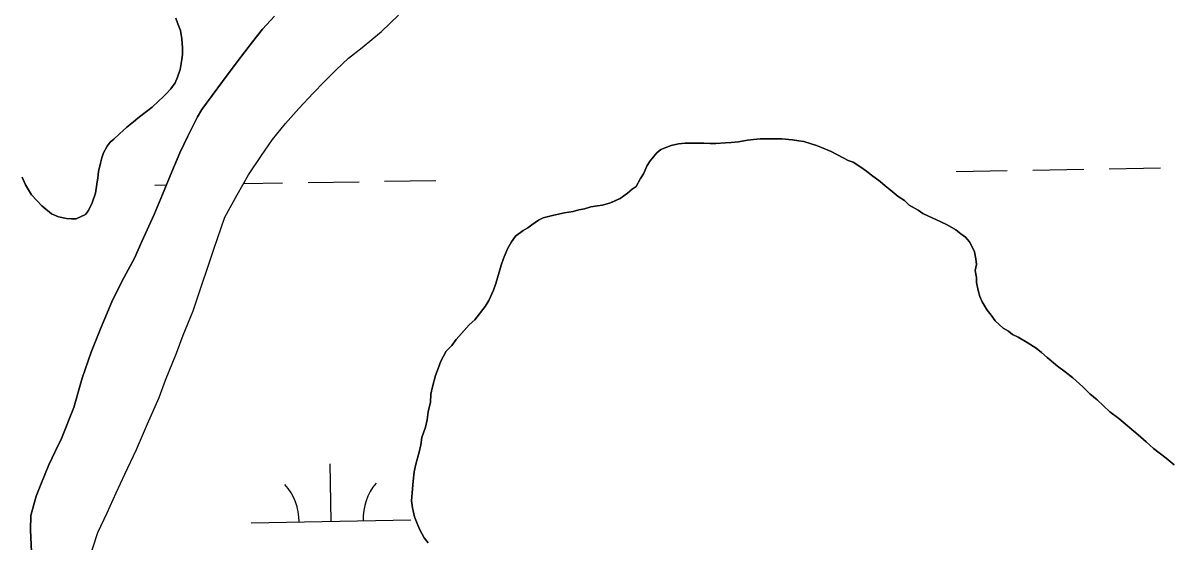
# Model space of a CAD drawing. Extents: x 3887375 to 3925618, y 296674 to 322633.
# Drawn here: x 3908489 to 3909209, y 306119 to 306444 of the extents above; entities that cross this region are included whole.
import ezdxf

# ---------------------------------------------------------------- set-up
doc = ezdxf.new("R2010")
doc.units = 0
doc.layers.add('V-TOPO-SHOR', color=7, linetype='Continuous')
doc.layers.add('V-WETL-SWMP', color=7, linetype='Continuous')

msp = doc.modelspace()

# ---------------------------------------------------------------- linework, layer by layer
at = {"layer": 'V-TOPO-SHOR'}
for points in [[(3908584.89, 306446.99), (3908586.15, 306443.45), (3908587.77, 306439.18), (3908588.68, 306434.03), (3908589.06, 306428.35), (3908589.07, 306424.08), (3908588.55, 306421.06), (3908587.51, 306414.83), (3908585.93, 306409.85), (3908584.35, 306406.47), (3908581.7, 306402.55), (3908579.05, 306399.69), (3908576.75, 306397.37), (3908574.27, 306395.05), (3908570.02, 306391.12), (3908567.36, 306388.98), (3908564.88, 306387.19), (3908560.98, 306384.16), (3908558.33, 306381.83), (3908554.25, 306378.62), (3908551.77, 306376.48), (3908549.47, 306374.33), (3908546.11, 306371.12), (3908543.81, 306369.15), (3908541.86, 306366.66), (3908539.57, 306362.56), (3908538.52, 306359.36), (3908537.64, 306355.98), (3908536.42, 306350.82), (3908535.9, 306346.73), (3908535.39, 306342.82), (3908534.52, 306337.3), (3908532.41, 306331.07), (3908530.12, 306326.44), (3908528.18, 306323.77), (3908522.5, 306321.08), (3908519.48, 306321.07), (3908516.28, 306321.23), (3908511.3, 306322.28), (3908507.03, 306324.21), (3908500.96, 306329.34), (3908497.75, 306332.71), (3908494.54, 306336.25), (3908490.78, 306342.45), (3908488.63, 306347.24)], [(3908494.41, 306112.21), (3908493.82, 306126.25), (3908493.96, 306135.14), (3908497.46, 306147.23), (3908500.63, 306155.6), (3908505.38, 306167), (3908509.43, 306175.72), (3908513.31, 306183.38), (3908520.87, 306202.79), (3908526.12, 306221.29), (3908531.92, 306237.49), (3908537.73, 306252.26), (3908544.76, 306269), (3908551.11, 306281.82), (3908559.04, 306296.43), (3908563.62, 306306.93), (3908571.37, 306323.85), (3908576.47, 306336.31), (3908582.28, 306350.55), (3908587.38, 306362.48), (3908592.31, 306372.99), (3908598.48, 306385.1), (3908601.13, 306389.73), (3908614.03, 306407.2), (3908623.22, 306419.5), (3908632.76, 306431.98), (3908639.13, 306440.01), (3908646.56, 306448.22)], [(3908530.33, 306107.2), (3908535.95, 306124.47), (3908541.76, 306136.75), (3908547.57, 306149.4), (3908552.86, 306160.97), (3908560.26, 306176.46), (3908567.12, 306192.66), (3908574.34, 306209.04), (3908578.38, 306220.08), (3908585.24, 306236.99), (3908589.46, 306248.21), (3908595.61, 306263.52), (3908600.53, 306277.94), (3908605.27, 306291.99), (3908608.6, 306302.14), (3908615.63, 306322.07), (3908623.21, 306336.15), (3908630.45, 306348.62), (3908638.57, 306360.91), (3908645.46, 306370.9), (3908653.59, 306380.89), (3908661.91, 306390.34), (3908670.93, 306399.97), (3908677.66, 306406.93), (3908685.27, 306414.6), (3908693.06, 306421.75), (3908701.56, 306428.54), (3908713.6, 306438.54), (3908724.4, 306448.9)], [(3908742.84, 306118.05), (3908740.34, 306121.23), (3908737.47, 306126.55), (3908736.04, 306130.1), (3908734.24, 306134.36), (3908733.15, 306140.04), (3908732.42, 306144.31), (3908732.76, 306149.28), (3908733.44, 306156.75), (3908734.13, 306162.44), (3908735.17, 306167.42), (3908737.27, 306174.89), (3908738.32, 306179.52), (3908739.01, 306184.14), (3908741.12, 306190.55), (3908742.16, 306195.17), (3908742.85, 306200.15), (3908744.25, 306206.2), (3908744.58, 306211.18), (3908745.63, 306215.8), (3908747.38, 306222.92), (3908749.14, 306227.19), (3908750.9, 306231.82), (3908754.07, 306238.23), (3908757.61, 306241.8), (3908760.43, 306245.37), (3908765.39, 306251.07), (3908768.57, 306254.64), (3908772.11, 306257.85), (3908778.48, 306266.06), (3908780.95, 306269.98), (3908783.76, 306276.39), (3908785.17, 306280.66), (3908787.27, 306287.78), (3908788.67, 306292.05), (3908790.08, 306296.32), (3908792.54, 306302.37), (3908795.01, 306306.65), (3908797.48, 306310.21), (3908802.45, 306313.79), (3908805.28, 306315.58), (3908807.76, 306317.36), (3908812.02, 306320.23), (3908814.85, 306321.66), (3908821.6, 306323.47), (3908828.35, 306324.91), (3908833.68, 306325.65), (3908837.22, 306326.73), (3908840.77, 306327.45), (3908844.68, 306328.54), (3908848.95, 306329.27), (3908852.14, 306329.64), (3908857.11, 306331.08), (3908860.31, 306332.51), (3908863.14, 306333.95), (3908867.75, 306337.16), (3908870.58, 306339.66), (3908873.06, 306341.45), (3908875.89, 306346.44), (3908877.65, 306349.29), (3908880.12, 306354.63), (3908881.88, 306357.48), (3908886.13, 306362.48), (3908888.6, 306364.62), (3908894.99, 306367.14), (3908899.61, 306368.22), (3908903.87, 306368.6), (3908909.92, 306368.62), (3908915.6, 306368.64), (3908919.51, 306368.31), (3908923.07, 306368.32), (3908929.11, 306368.7), (3908932.66, 306369.07), (3908937.28, 306369.45), (3908942.96, 306370.54), (3908946.52, 306370.91), (3908950.78, 306371.28), (3908956.11, 306371.3), (3908960.02, 306371.32), (3908964.29, 306371.34), (3908971.04, 306370.66), (3908974.95, 306369.96), (3908978.16, 306369.62), (3908982.78, 306368.22), (3908985.98, 306367.16), (3908989.19, 306365.75), (3908995.24, 306363.29), (3909002.73, 306359.41), (3909005.93, 306357.65), (3909009.13, 306356.6), (3909013.77, 306353.42), (3909017.33, 306350.94), (3909020.54, 306348.47), (3909025.89, 306344.58), (3909029.1, 306341.75), (3909032.31, 306339.28)], [(3909032.31, 306339.28), (3909037.3, 306335.03), (3909041.22, 306332.56), (3909044.08, 306329.73), (3909049.78, 306326.55), (3909052.63, 306324.43), (3909055.84, 306323.03), (3909061.18, 306320.56), (3909064.03, 306319.15), (3909067.95, 306317.39), (3909073.29, 306314.21), (3909076.5, 306311.74), (3909079.35, 306309.62), (3909081.85, 306306.78), (3909083.64, 306303.59), (3909085.08, 306300.4), (3909085.81, 306296.14), (3909086.18, 306292.58), (3909085.48, 306288.67), (3909086.21, 306284.41), (3909086.22, 306281.21), (3909087.31, 306276.24), (3909088.4, 306272.33), (3909089.83, 306269.14), (3909093.05, 306263.82), (3909095.55, 306260.63), (3909098.06, 306257.09), (3909103.05, 306252.49), (3909106.26, 306250.73), (3909108.75, 306248.6), (3909112.31, 306246.84), (3909118.02, 306243.67), (3909123.72, 306240.14), (3909126.93, 306237.31), (3909130.5, 306234.12), (3909136.92, 306228.82), (3909141.91, 306225.28), (3909146.54, 306221.39), (3909152.97, 306215.73), (3909157.25, 306211.48), (3909161.89, 306207.6), (3909169.74, 306200.16), (3909175.44, 306195.92), (3909180.79, 306191.32), (3909187.57, 306185.66), (3909192.56, 306181.42), (3909197.2, 306177.17), (3909205.05, 306171.16), (3909210.04, 306166.92)]]:
    msp.add_lwpolyline(points, dxfattribs=at)
at = {"layer": 'V-WETL-SWMP'}
for p, q in [((3909073.48, 306350.84), (3909105.48, 306351.39)), ((3909121.47, 306351.66), (3909153.47, 306352.21)), ((3909169.47, 306352.48), (3909201.46, 306353.03)), ((3908571.65, 306342.22), (3908578.93, 306342.35)), ((3908627.29, 306343.18), (3908651.63, 306343.6)), ((3908667.63, 306343.87), (3908699.63, 306344.42)), ((3908715.62, 306344.69), (3908747.62, 306345.24)), ((3908682.12, 306131.48), (3908681.51, 306167.48)), ((3908632.13, 306130.63), (3908732.12, 306132.34))]:
    msp.add_line(p, q, dxfattribs=at)
for points in [[(3908488.63, 306347.24), (3908490.78, 306342.45), (3908494.54, 306336.25), (3908497.75, 306332.71), (3908500.96, 306329.34), (3908507.03, 306324.21), (3908511.3, 306322.28), (3908516.28, 306321.23), (3908519.48, 306321.07), (3908522.5, 306321.08), (3908528.18, 306323.77), (3908530.12, 306326.44), (3908532.41, 306331.07), (3908534.52, 306337.3), (3908535.39, 306342.82), (3908535.9, 306346.73), (3908536.42, 306350.82), (3908537.64, 306355.98), (3908538.52, 306359.36), (3908539.57, 306362.56), (3908541.86, 306366.66), (3908543.81, 306369.15), (3908546.11, 306371.12), (3908549.47, 306374.33), (3908551.77, 306376.48), (3908554.25, 306378.62), (3908558.33, 306381.83), (3908560.98, 306384.16), (3908564.88, 306387.19), (3908567.36, 306388.98), (3908570.02, 306391.12), (3908574.27, 306395.05), (3908576.75, 306397.37), (3908579.05, 306399.69), (3908581.7, 306402.55), (3908584.35, 306406.47), (3908585.94, 306409.85), (3908587.51, 306414.84), (3908588.55, 306421.06), (3908589.08, 306424.08), (3908589.06, 306428.35), (3908588.68, 306434.04), (3908587.77, 306439.18), (3908586.15, 306443.44), (3908584.89, 306446.99)], [(3908646.56, 306448.22), (3908639.13, 306440.01), (3908632.77, 306431.98), (3908623.22, 306419.5), (3908614.03, 306407.2), (3908601.13, 306389.73), (3908598.48, 306385.1), (3908592.31, 306372.99), (3908587.38, 306362.48), (3908582.28, 306350.55), (3908576.47, 306336.31), (3908571.37, 306323.85), (3908563.62, 306306.93), (3908559.04, 306296.43), (3908551.11, 306281.82), (3908544.76, 306269), (3908537.72, 306252.26), (3908531.92, 306237.49), (3908526.12, 306221.29), (3908520.87, 306202.78), (3908513.31, 306183.38), (3908509.43, 306175.72), (3908505.38, 306167), (3908500.63, 306155.6), (3908497.46, 306147.23), (3908493.96, 306135.14), (3908493.82, 306126.25), (3908494.41, 306112.21)], [(3908605.27, 306292), (3908608.6, 306302.14), (3908615.63, 306322.08), (3908623.21, 306336.15), (3908630.45, 306348.62), (3908638.57, 306360.91), (3908645.46, 306370.9), (3908653.59, 306380.88), (3908661.91, 306390.34), (3908670.93, 306399.97), (3908677.66, 306406.93), (3908685.27, 306414.61), (3908693.06, 306421.75), (3908701.56, 306428.54), (3908713.6, 306438.54), (3908724.4, 306448.89)], [(3909089.83, 306269.14), (3909088.39, 306272.33), (3909087.31, 306276.24), (3909086.22, 306281.21), (3909086.21, 306284.41), (3909085.48, 306288.67), (3909086.18, 306292.58), (3909085.81, 306296.14), (3909085.08, 306300.4), (3909083.64, 306303.59), (3909081.85, 306306.78), (3909079.35, 306309.62), (3909076.5, 306311.74), (3909073.29, 306314.21), (3909067.95, 306317.39), (3909064.03, 306319.15), (3909061.18, 306320.56), (3909055.84, 306323.02), (3909052.63, 306324.43), (3909049.78, 306326.55), (3909044.08, 306329.73), (3909041.22, 306332.56), (3909037.3, 306335.03), (3909032.31, 306339.28), (3909029.1, 306341.75), (3909025.89, 306344.58), (3909020.54, 306348.47), (3909017.33, 306350.94), (3909013.77, 306353.42), (3909009.13, 306356.6), (3909005.93, 306357.65), (3909002.72, 306359.41), (3908995.24, 306363.29), (3908989.19, 306365.75), (3908985.98, 306367.16), (3908982.78, 306368.22), (3908978.16, 306369.62), (3908974.96, 306369.96), (3908971.04, 306370.65), (3908964.29, 306371.34), (3908960.02, 306371.32), (3908956.11, 306371.3), (3908950.78, 306371.28), (3908946.52, 306370.91), (3908942.96, 306370.54), (3908937.28, 306369.45), (3908932.66, 306369.07), (3908929.11, 306368.7), (3908923.07, 306368.32), (3908919.51, 306368.3), (3908915.6, 306368.64), (3908909.92, 306368.62), (3908903.87, 306368.6), (3908899.61, 306368.22), (3908894.99, 306367.14), (3908888.6, 306364.62), (3908886.13, 306362.48), (3908881.88, 306357.48), (3908880.12, 306354.63), (3908877.65, 306349.29), (3908875.89, 306346.44), (3908873.06, 306341.45), (3908870.58, 306339.66), (3908867.75, 306337.16), (3908863.14, 306333.95), (3908860.3, 306332.51), (3908857.11, 306331.08), (3908852.14, 306329.64), (3908848.94, 306329.27), (3908844.68, 306328.54), (3908840.78, 306327.46), (3908837.23, 306326.73), (3908833.68, 306325.65), (3908828.35, 306324.91), (3908821.6, 306323.47), (3908814.85, 306321.66), (3908812.02, 306320.23), (3908807.76, 306317.36), (3908805.28, 306315.58), (3908802.45, 306313.79), (3908797.48, 306310.21), (3908795.01, 306306.65), (3908792.54, 306302.37), (3908790.08, 306296.32), (3908788.68, 306292.05), (3908787.27, 306287.78), (3908785.17, 306280.66), (3908783.76, 306276.39), (3908780.95, 306269.98), (3908778.48, 306266.06), (3908772.11, 306257.86), (3908768.57, 306254.64), (3908765.39, 306251.08), (3908760.44, 306245.37), (3908757.61, 306241.8), (3908754.07, 306238.23), (3908750.9, 306231.82), (3908749.14, 306227.19), (3908747.38, 306222.92), (3908745.63, 306215.8), (3908744.58, 306211.18)], [(3908530.33, 306107.2), (3908535.95, 306124.47), (3908541.76, 306136.75), (3908547.57, 306149.4), (3908552.86, 306160.97), (3908560.26, 306176.46), (3908567.12, 306192.66), (3908574.34, 306209.05), (3908578.38, 306220.08), (3908585.24, 306236.99), (3908589.46, 306248.21), (3908595.61, 306263.52), (3908600.53, 306277.94), (3908605.27, 306292)], [(3909210.04, 306166.92), (3909205.05, 306171.16), (3909197.2, 306177.17), (3909192.56, 306181.42), (3909187.57, 306185.66), (3909180.79, 306191.32), (3909175.44, 306195.92), (3909169.74, 306200.16), (3909161.89, 306207.6), (3909157.25, 306211.48), (3909152.97, 306215.73), (3909146.54, 306221.39), (3909141.91, 306225.28), (3909136.92, 306228.82), (3909130.5, 306234.12), (3909126.93, 306237.3), (3909123.72, 306240.14), (3909118.02, 306243.67), (3909112.31, 306246.84), (3909108.75, 306248.6), (3909106.26, 306250.73), (3909103.05, 306252.49), (3909098.06, 306257.09), (3909095.55, 306260.63), (3909093.05, 306263.82), (3909089.83, 306269.14)], [(3908744.58, 306211.18), (3908744.25, 306206.2), (3908742.85, 306200.15), (3908742.16, 306195.17), (3908741.12, 306190.55), (3908739.01, 306184.14), (3908738.32, 306179.52), (3908737.27, 306174.89), (3908735.17, 306167.42), (3908734.12, 306162.44), (3908733.44, 306156.75), (3908732.76, 306149.28), (3908732.42, 306144.3), (3908733.15, 306140.04), (3908734.24, 306134.36), (3908736.04, 306130.1), (3908737.47, 306126.55), (3908740.34, 306121.23), (3908742.84, 306118.05)]]:
    msp.add_lwpolyline(points, dxfattribs=at)
for centre, start, end in [((3908626.88, 306131.01), 0.21154, 41.7552), ((3908737.35, 306132.91), 140.21154, 181.75519)]:
    msp.add_arc(centre, 35.25, start, end, dxfattribs=at)

doc.saveas('drawing.dxf')
